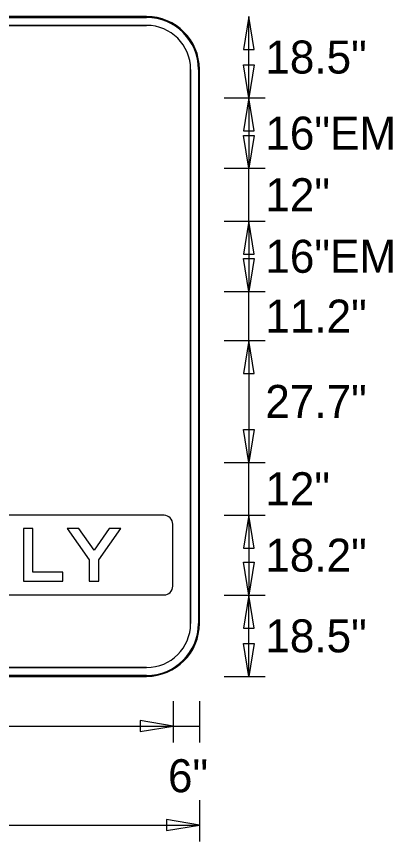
# Model space of a CAD drawing. Extents: x 1806251 to 1809821, y 414895 to 422886.
# Drawn here: x 1809678.499 to 1809679.354, y 414910.597 to 414912.473 of the extents above; entities that cross this region are included whole.
import ezdxf

# ---------------------------------------------------------------- set-up
doc = ezdxf.new("R2010")
doc.units = 0
for name, color, linetype in [('GSBWFILL', 7, 'Continuous'), ('GSCOLORFILL', 7, 'Continuous'), ('GSDIMS', 7, 'Continuous'), ('GSOUTLINE', 7, 'Continuous')]:
    doc.layers.add(name, color=color, linetype=linetype)

msp = doc.modelspace()

# ---------------------------------------------------------------- linework, layer by layer
at = {"layer": 'GSBWFILL'}
for p, q in [((1809678.795, 414912.4725), (1809676.395, 414912.4725)), ((1809676.395, 414912.4525), (1809678.795, 414912.4525)), ((1809678.895, 414912.3525), (1809678.895, 414911.0925)), ((1809678.915, 414911.0925), (1809678.915, 414912.3525)), ((1809678.8345, 414911.3386), (1809677.6745, 414911.3386)), ((1809678.8545, 414911.1776), (1809678.8545, 414911.3186)), ((1809677.6745, 414911.1576), (1809678.8345, 414911.1576)), ((1809678.795, 414910.9925), (1809676.3952, 414910.9925)), ((1809676.3952, 414910.9725), (1809678.795, 414910.9725))]:
    msp.add_line(p, q, dxfattribs=at)
for points in [[(1809678.6045, 414911.1886), (1809678.6045, 414911.2096), (1809678.5361, 414911.2096), (1809678.5361, 414911.3086), (1809678.5145, 414911.3086), (1809678.5145, 414911.1886)], [(1809678.6861, 414911.2372), (1809678.7365, 414911.3086), (1809678.7101, 414911.3086), (1809678.6753, 414911.2594), (1809678.6405, 414911.3086), (1809678.6141, 414911.3086), (1809678.6645, 414911.2372), (1809678.6645, 414911.1886), (1809678.6861, 414911.1886)]]:
    msp.add_lwpolyline(points, close=True, dxfattribs=at)
for centre, radius, start, end in [((1809678.795, 414912.3525), 0.12, 0, 90), ((1809678.795, 414912.3525), 0.1, 0, 90), ((1809678.8345, 414911.3186), 0.02, 0, 90), ((1809678.8345, 414911.1776), 0.02, 270, 0), ((1809678.795, 414911.0925), 0.12, 270, 0), ((1809678.795, 414911.0925), 0.1, 270, 0)]:
    msp.add_arc(centre, radius, start, end, dxfattribs=at)
at = {"layer": 'GSCOLORFILL'}
for p, q in [((1809678.795, 414912.4725), (1809676.395, 414912.4725)), ((1809678.795, 414912.4725), (1809676.395, 414912.4725)), ((1809678.795, 414912.4725), (1809676.395, 414912.4725)), ((1809676.395, 414912.4705), (1809678.795, 414912.4705)), ((1809676.395, 414912.4525), (1809678.795, 414912.4525)), ((1809678.895, 414912.3525), (1809678.895, 414911.0925)), ((1809678.913, 414912.3525), (1809678.913, 414911.0925)), ((1809678.915, 414911.0925), (1809678.915, 414912.3525)), ((1809678.915, 414911.0925), (1809678.915, 414912.3525)), ((1809678.915, 414911.0925), (1809678.915, 414912.3525)), ((1809678.8345, 414911.3386), (1809677.6745, 414911.3386)), ((1809678.8345, 414911.3386), (1809677.6745, 414911.3386)), ((1809678.8545, 414911.1776), (1809678.8545, 414911.3186)), ((1809678.8545, 414911.1776), (1809678.8545, 414911.3186)), ((1809677.6745, 414911.1576), (1809678.8345, 414911.1576)), ((1809677.6745, 414911.1576), (1809678.8345, 414911.1576)), ((1809678.795, 414910.9925), (1809676.3952, 414910.9925)), ((1809678.795, 414910.9745), (1809676.395, 414910.9745)), ((1809676.395, 414910.9725), (1809678.795, 414910.9725)), ((1809676.395, 414910.9725), (1809678.795, 414910.9725)), ((1809676.3952, 414910.9725), (1809678.795, 414910.9725))]:
    msp.add_line(p, q, dxfattribs=at)
for points in [[(1809678.6045, 414911.1886), (1809678.6045, 414911.2096), (1809678.5361, 414911.2096), (1809678.5361, 414911.3086), (1809678.5145, 414911.3086), (1809678.5145, 414911.1886)], [(1809678.6861, 414911.2372), (1809678.7365, 414911.3086), (1809678.7101, 414911.3086), (1809678.6753, 414911.2594), (1809678.6405, 414911.3086), (1809678.6141, 414911.3086), (1809678.6645, 414911.2372), (1809678.6645, 414911.1886), (1809678.6861, 414911.1886)]]:
    msp.add_lwpolyline(points, close=True, dxfattribs=at)
for centre, radius, start, end in [((1809678.795, 414912.3525), 0.12, 0, 90), ((1809678.795, 414912.3525), 0.12, 0, 90), ((1809678.795, 414912.3525), 0.12, 0, 90), ((1809678.795, 414912.3525), 0.118, 0, 90), ((1809678.795, 414912.3525), 0.1, 0, 90), ((1809678.8345, 414911.3186), 0.02, 0, 90), ((1809678.8345, 414911.3186), 0.02, 0, 90), ((1809678.8345, 414911.1776), 0.02, 270, 0), ((1809678.8345, 414911.1776), 0.02, 270, 0), ((1809678.795, 414911.0925), 0.12, 270, 0), ((1809678.795, 414911.0925), 0.12, 270, 0), ((1809678.795, 414911.0925), 0.1, 270, 0), ((1809678.795, 414911.0925), 0.12, 270, 0), ((1809678.795, 414911.0925), 0.118, 270, 0)]:
    msp.add_arc(centre, radius, start, end, dxfattribs=at)
at = {"layer": 'GSDIMS'}
for p, q in [((1809679.0275, 414912.2875), (1809679.0275, 414912.473)), ((1809678.9712, 414912.2875), (1809679.065, 414912.2875)), ((1809678.9712, 414912.2875), (1809679.065, 414912.2875)), ((1809679.0275, 414912.2875), (1809679.0275, 414912.1275)), ((1809678.9712, 414912.1275), (1809679.065, 414912.1275)), ((1809678.9712, 414912.1275), (1809679.065, 414912.1275)), ((1809679.0275, 414912.0075), (1809679.0275, 414912.1275)), ((1809678.9712, 414912.0075), (1809679.065, 414912.0075)), ((1809678.9712, 414912.0075), (1809679.065, 414912.0075)), ((1809679.0275, 414912.0075), (1809679.0275, 414911.8475)), ((1809678.9712, 414911.8475), (1809679.065, 414911.8475)), ((1809678.9712, 414911.8475), (1809679.065, 414911.8475)), ((1809679.0275, 414911.736), (1809679.0275, 414911.8475)), ((1809678.9712, 414911.736), (1809679.065, 414911.736)), ((1809678.9712, 414911.736), (1809679.065, 414911.736)), ((1809679.0275, 414911.736), (1809679.0275, 414911.459)), ((1809678.9712, 414911.459), (1809679.065, 414911.459)), ((1809678.9712, 414911.459), (1809679.065, 414911.459)), ((1809679.0275, 414911.339), (1809679.0275, 414911.459)), ((1809678.9712, 414911.339), (1809679.065, 414911.339)), ((1809678.9712, 414911.339), (1809679.065, 414911.339)), ((1809679.0275, 414911.339), (1809679.0275, 414911.157)), ((1809678.9712, 414911.157), (1809679.065, 414911.157)), ((1809678.9712, 414911.157), (1809679.065, 414911.157)), ((1809679.0275, 414910.972), (1809679.0275, 414911.157)), ((1809678.9712, 414910.972), (1809679.065, 414910.972)), ((1809678.855, 414910.9157), (1809678.855, 414910.822)), ((1809678.855, 414910.9157), (1809678.855, 414910.822)), ((1809678.915, 414910.9157), (1809678.915, 414910.822)), ((1809676.704, 414910.8595), (1809678.855, 414910.8595)), ((1809678.855, 414910.8595), (1809678.915, 414910.8595)), ((1809678.915, 414910.6908), (1809678.915, 414910.597)), ((1809676.275, 414910.6345), (1809678.915, 414910.6345))]:
    msp.add_line(p, q, dxfattribs=at)
for points in [[(1809679.0275, 414912.473), (1809679.015, 414912.398), (1809679.04, 414912.398)], [(1809679.0275, 414912.2875), (1809679.015, 414912.3625), (1809679.04, 414912.3625)], [(1809679.0275, 414912.2875), (1809679.015, 414912.2125), (1809679.04, 414912.2125)], [(1809679.0275, 414912.1275), (1809679.015, 414912.2025), (1809679.04, 414912.2025)], [(1809679.0275, 414912.0075), (1809679.015, 414911.9325), (1809679.04, 414911.9325)], [(1809679.0275, 414911.8475), (1809679.015, 414911.9225), (1809679.04, 414911.9225)], [(1809679.0275, 414911.736), (1809679.015, 414911.661), (1809679.04, 414911.661)], [(1809679.0275, 414911.459), (1809679.015, 414911.534), (1809679.04, 414911.534)], [(1809679.0275, 414911.339), (1809679.015, 414911.264), (1809679.04, 414911.264)], [(1809679.0275, 414911.157), (1809679.015, 414911.232), (1809679.04, 414911.232)], [(1809679.0275, 414911.157), (1809679.015, 414911.082), (1809679.04, 414911.082)], [(1809679.0275, 414910.972), (1809679.015, 414911.047), (1809679.04, 414911.047)], [(1809678.855, 414910.8595), (1809678.78, 414910.872), (1809678.78, 414910.847)], [(1809678.915, 414910.6345), (1809678.84, 414910.647), (1809678.84, 414910.622)]]:
    msp.add_lwpolyline(points, close=True, dxfattribs=at)
at = {"layer": 'GSOUTLINE'}
for p, q in [((1809678.795, 414912.4725), (1809676.395, 414912.4725)), ((1809678.795, 414912.4525), (1809676.395, 414912.4525)), ((1809678.895, 414911.0925), (1809678.895, 414912.3525)), ((1809678.915, 414911.0925), (1809678.915, 414912.3525)), ((1809678.8345, 414911.3386), (1809677.6745, 414911.3386)), ((1809678.8545, 414911.1776), (1809678.8545, 414911.3186)), ((1809677.6745, 414911.1576), (1809678.8345, 414911.1576)), ((1809676.395, 414910.9925), (1809678.795, 414910.9925)), ((1809676.395, 414910.9725), (1809678.795, 414910.9725))]:
    msp.add_line(p, q, dxfattribs=at)
for points in [[(1809678.6045, 414911.1886), (1809678.6045, 414911.2096), (1809678.5361, 414911.2096), (1809678.5361, 414911.3086), (1809678.5145, 414911.3086), (1809678.5145, 414911.1886)], [(1809678.6861, 414911.2372), (1809678.7365, 414911.3086), (1809678.7101, 414911.3086), (1809678.6753, 414911.2594), (1809678.6405, 414911.3086), (1809678.6141, 414911.3086), (1809678.6645, 414911.2372), (1809678.6645, 414911.1886), (1809678.6861, 414911.1886)]]:
    msp.add_lwpolyline(points, close=True, dxfattribs=at)
for centre, radius, start, end in [((1809678.795, 414912.3525), 0.12, 0, 90), ((1809678.795, 414912.3525), 0.1, 0, 90), ((1809678.8345, 414911.3186), 0.02, 0, 90), ((1809678.8345, 414911.1776), 0.02, 270, 0), ((1809678.795, 414911.0925), 0.12, 270, 0), ((1809678.795, 414911.0925), 0.1, 270, 0)]:
    msp.add_arc(centre, radius, start, end, dxfattribs=at)

# ---------------------------------------------------------------- texts
at = {"layer": 'GSDIMS'}
for s, p in [('18.5"', (1809679.065, 414912.343)), ('16"EM', (1809679.065, 414912.17)), ('12"', (1809679.065, 414912.03)), ('16"EM', (1809679.065, 414911.89)), ('11.2"', (1809679.065, 414911.754)), ('27.7"', (1809679.065, 414911.56)), ('12"', (1809679.065, 414911.3615)), ('18.2"', (1809679.065, 414911.2105)), ('18.5"', (1809679.065, 414911.027)), ('6"', (1809678.8435, 414910.709))]:
    msp.add_text(s, height=0.075, dxfattribs=at).set_placement(p)

doc.saveas('drawing.dxf')
